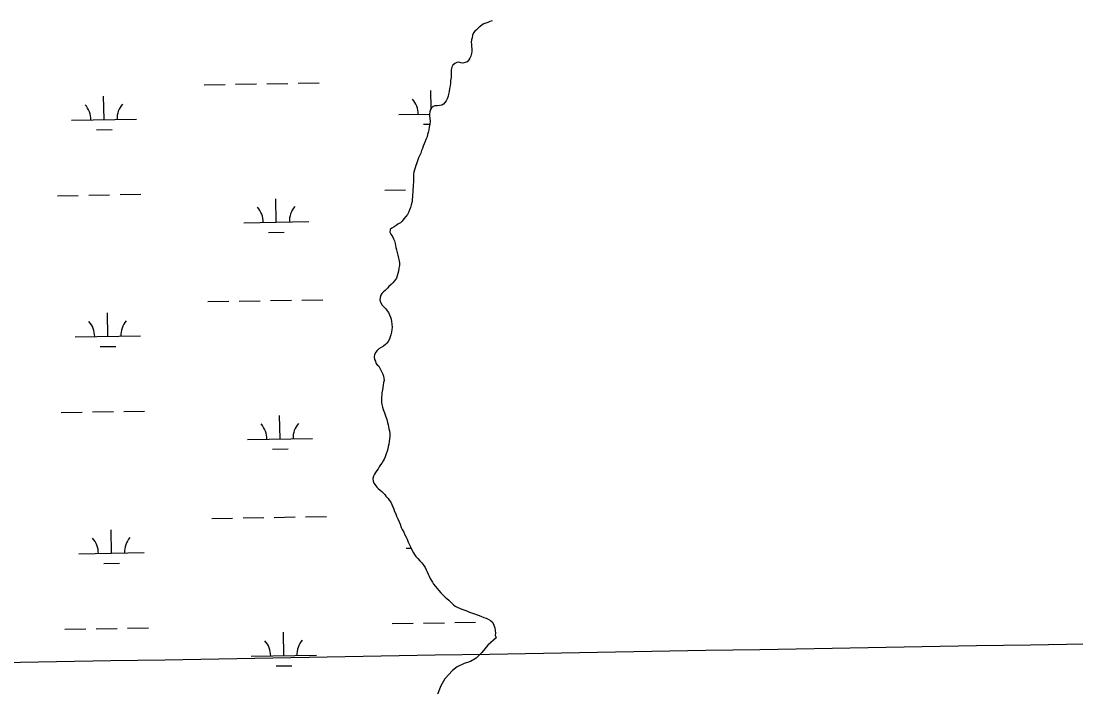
# Model space of a CAD drawing. Extents: x 3887375 to 3925618, y 296674 to 322633.
# Drawn here: x 3909745 to 3911362, y 308438 to 309460 of the extents above; entities that cross this region are included whole.
import ezdxf

# ---------------------------------------------------------------- set-up
doc = ezdxf.new("R2010")
doc.units = 0
for name, color, linetype in [('V-GRID-MAJR', 7, 'Continuous'), ('V-TOPO-SHOR', 7, 'Continuous'), ('V-WETL-SWMP', 7, 'Continuous')]:
    doc.layers.add(name, color=color, linetype=linetype)

msp = doc.modelspace()

# ---------------------------------------------------------------- linework, layer by layer
at = {"layer": 'V-GRID-MAJR'}
msp.add_spline([(3891546.068, 308165.905), (3896856.111, 308255.118), (3902166.142, 308345.103), (3907476.16, 308435.86100000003), (3912786.164, 308527.391), (3918096.1550000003, 308619.693), (3923406.132, 308712.768), (3923406.133, 308712.768)], degree=3, dxfattribs=at)
at = {"layer": 'V-TOPO-SHOR'}
for points in [[(3910473.3510000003, 308513.342), (3910460.401, 308502.199), (3910451.523, 308490.81200000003), (3910442.9280000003, 308481.803), (3910433.898, 308476.851), (3910424.483, 308473.92), (3910413.43, 308468.579), (3910406.441, 308463.33400000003), (3910394.556, 308450.184), (3910388.369, 308439.538)], [(3910388.369, 308439.538), (3910381.6580000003, 308422.446)]]:
    msp.add_lwpolyline(points, dxfattribs=at)
at = {"layer": 'V-WETL-SWMP'}
for p, q in [((3910025.7640981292, 309361.6986908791), (3910057.759385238, 309362.2478746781)), ((3910073.757028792, 309362.5224665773), (3910105.7523159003, 309363.07165037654)), ((3910121.7499594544, 309363.34624227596), (3910153.745246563, 309363.895426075)), ((3910169.7428901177, 309364.1700179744), (3910201.738177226, 309364.7192017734)), ((3909872.065699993, 309308.3110571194), (3909871.4478682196, 309344.3057551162)), ((3910373.7487241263, 309325.7252733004), (3910373.2819482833, 309352.91949705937)), ((3909822.0730638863, 309307.4529574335), (3909922.0583361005, 309309.16915680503)), ((3910323.9071439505, 309316.06669937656), (3910371.003031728, 309316.8750777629)), ((3909860.3322940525, 309292.67638583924), (3909884.328759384, 309293.0882736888)), ((3910362.166374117, 309301.2901277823), (3910371.579323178, 309301.4516965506)), ((3910302.4836346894, 309200.24997200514), (3910334.478921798, 309200.79915580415)), ((3909800.649554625, 309191.636230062), (3909832.644841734, 309192.18541386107)), ((3909848.642485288, 309192.4600057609), (3909880.637772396, 309193.00918955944)), ((3909896.635415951, 309193.2837814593), (3909928.6307030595, 309193.83296525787)), ((3910136.2410708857, 309150.9596587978), (3910135.623239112, 309186.95435679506)), ((3910086.2484347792, 309150.10155911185), (3910186.233706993, 309151.8177584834)), ((3910124.507664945, 309135.32498751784), (3910148.5041302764, 309135.7368753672)), ((3910031.473464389, 309029.07268654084), (3910063.4687514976, 309029.62187033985)), ((3910079.466395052, 309029.89646223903), (3910111.4616821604, 309030.4456460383)), ((3910127.4593257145, 309030.7202379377), (3910159.454612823, 309031.2694217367)), ((3910175.4522563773, 309031.5440136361), (3910207.4475434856, 309032.09319743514)), ((3909877.7750662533, 308975.68505278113), (3909877.1572344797, 309011.67975077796)), ((3909827.7824301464, 308974.8269530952), (3909927.76770236, 308976.54315246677)), ((3909866.0416603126, 308960.050381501), (3909890.038125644, 308960.46226935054)), ((3909806.3589208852, 308859.01022572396), (3909838.354207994, 308859.55940952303)), ((3909854.351851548, 308859.83400142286), (3909886.347138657, 308860.38318522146)), ((3909902.3447822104, 308860.6577771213), (3909934.3400693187, 308861.20696091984)), ((3910141.9504371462, 308818.33365445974), (3910141.332605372, 308854.328352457)), ((3910091.957801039, 308817.4755547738), (3910191.9430732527, 308819.1917541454)), ((3910130.217031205, 308802.6989831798), (3910154.2134965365, 308803.11087102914)), ((3910037.1828306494, 308696.4466822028), (3910069.1781177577, 308696.9958660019)), ((3910085.1757613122, 308697.270457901), (3910117.1710484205, 308697.81964170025)), ((3910133.1686919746, 308698.09423359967), (3910165.1639790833, 308698.6434173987)), ((3910181.161622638, 308698.9180092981), (3910213.156909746, 308699.4671930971)), ((3909883.4844325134, 308643.0590484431), (3909882.86660074, 308679.0537464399)), ((3910335.3258764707, 308650.8146907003), (3910343.043996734, 308650.9471685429)), ((3909833.4917964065, 308642.2009487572), (3909933.4770686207, 308643.91714812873)), ((3909871.7510265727, 308627.42437716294), (3909895.747491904, 308627.8362650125)), ((3910313.9023672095, 308534.9979633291), (3910345.897654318, 308535.5471471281)), ((3910361.8952978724, 308535.821739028), (3910393.8905849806, 308536.3709228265)), ((3910409.8882285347, 308536.6455147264), (3910441.8835156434, 308537.19469852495)), ((3909812.0682871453, 308526.384221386), (3909844.063574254, 308526.933405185)), ((3909860.0612178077, 308527.2079970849), (3909892.0565049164, 308527.75718088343)), ((3909908.054148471, 308528.03177278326), (3909940.049435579, 308528.58095658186)), ((3910147.659803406, 308485.7076501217), (3910147.0419716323, 308521.70234811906)), ((3910097.6671672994, 308484.8495504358), (3910197.6524395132, 308486.56574980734)), ((3910135.926397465, 308470.0729788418), (3910159.9228627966, 308470.4848666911))]:
    msp.add_line(p, q, dxfattribs=at)
for points in [[(3910467.133, 309460.124), (3910463.847, 309459.102), (3910460.3370000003, 309457.601), (3910457.529, 309456.353), (3910454.48, 309455.336), (3910451.919, 309453.621), (3910448.903, 309451.186)], [(3910448.903, 309451.186), (3910446.112, 309449.229), (3910443.344, 309446.328), (3910440.8000000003, 309443.904), (3910438.724, 309441.727), (3910437.1580000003, 309437.908), (3910436.302, 309434.106), (3910435.429, 309431.012), (3910435.045, 309427.221), (3910435.3540000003, 309424.155), (3910435.679, 309420.38), (3910436.2290000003, 309417.083), (3910436.0870000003, 309413.061), (3910435.6920000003, 309409.742), (3910434.3680000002, 309405.692), (3910433.023, 309402.587), (3910431.43, 309399.95), (3910428.898, 309397.053), (3910425.617, 309395.794), (3910422.326, 309395.00800000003), (3910419.002, 309395.639), (3910415.9080000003, 309396.512), (3910412.848, 309395.968), (3910410.04, 309394.72000000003), (3910407.035, 309391.81200000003), (3910405.453, 309388.702), (3910404.603, 309384.663), (3910404.466, 309380.405), (3910404.571, 309375.916), (3910404.171, 309372.833), (3910403.5670000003, 309368.327), (3910403.184, 309364.536), (3910402.575, 309360.266), (3910401.96, 309356.233), (3910401.126, 309351.485), (3910400.511, 309347.452), (3910399.6380000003, 309344.358), (3910398.079, 309340.303), (3910396.491, 309337.429), (3910394.668, 309334.549), (3910392.36, 309332.131), (3910389.8000000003, 309330.416), (3910386.74, 309329.87200000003), (3910382.723, 309329.777), (3910379.415, 309329.7), (3910376.608, 309328.452), (3910374.289, 309326.506), (3910372.46, 309323.863), (3910371.593, 309320.533), (3910370.9560000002, 309317.445), (3910371.287, 309313.434), (3910371.842, 309309.901), (3910372.184, 309305.417), (3910371.569, 309301.384), (3910370.73, 309296.87200000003), (3910369.879, 309292.83400000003), (3910369.028, 309288.795), (3910367.919, 309285.696), (3910367.299, 309281.89900000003), (3910365.739, 309277.843), (3910364.3880000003, 309274.97500000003), (3910362.8170000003, 309271.392), (3910361.488, 309267.578), (3910360.154, 309264.001), (3910359.044, 309260.901), (3910357.716, 309257.088), (3910356.139, 309253.741), (3910354.338, 309249.917), (3910353.234, 309246.581), (3910352.119, 309243.718), (3910351.2460000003, 309240.624), (3910350.131, 309237.761), (3910349.028, 309234.426), (3910348.1550000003, 309231.332), (3910347.056, 309227.76), (3910346.662, 309224.441), (3910346.756, 309220.425), (3910346.603, 309216.875), (3910346.708, 309212.386), (3910346.33, 309208.358), (3910346.171, 309205.045), (3910345.568, 309200.539), (3910345.415, 309196.99), (3910345.278, 309192.731), (3910345.114, 309189.654), (3910344.724, 309186.099), (3910344.33, 309182.78), (3910343.034, 309177.549), (3910341.941, 309173.741), (3910340.612, 309169.927), (3910339.267, 309166.822), (3910337.2290000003, 309162.992), (3910334.944, 309159.629), (3910331.719, 309156.007), (3910328.9620000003, 309152.63300000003), (3910326.418, 309150.20900000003), (3910322.693, 309147.75800000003), (3910320.139, 309145.806), (3910317.106, 309144.08), (3910313.612, 309141.871), (3910310.826, 309139.678)], [(3910310.826, 309139.678), (3910310.448, 309135.65), (3910311.702, 309132.606), (3910314.384, 309129.123), (3910315.89, 309125.376), (3910317.38, 309122.338), (3910318.419, 309118.343), (3910319.2, 309115.289), (3910319.745, 309112.228), (3910320.773, 309108.706), (3910321.345, 309104.464), (3910322.39, 309100.234), (3910323.435, 309096.003), (3910324.485, 309091.536), (3910325.2770000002, 309088.009), (3910324.882, 309084.69), (3910324.268, 309080.656), (3910323.4390000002, 309075.672), (3910322.577, 309072.106), (3910321.71, 309068.776), (3910320.375, 309065.199), (3910317.634, 309061.116), (3910315.108, 309057.983), (3910312.097, 309055.31200000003), (3910308.861, 309052.163), (3910306.554, 309049.745), (3910303.088, 309046.354), (3910300.538, 309044.166), (3910298.231, 309041.748), (3910296.644, 309038.874), (3910295.309, 309035.297), (3910295.151, 309031.983), (3910296.179, 309028.462), (3910298.6580000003, 309023.555), (3910301.565, 309020.55), (3910303.989, 309018.007), (3910306.182, 309015.221), (3910308.144, 309012.194), (3910309.876, 309008.925), (3910311.382, 309005.178), (3910312.399, 309002.129), (3910312.95, 308998.832), (3910313.522, 308994.59), (3910313.6380000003, 308989.629), (3910313.2490000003, 308986.07300000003), (3910312.865, 308982.282), (3910311.778, 308978.238), (3910310.669, 308975.13800000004), (3910309.576, 308971.33), (3910307.5330000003, 308967.73600000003), (3910305.698, 308965.329), (3910303.622, 308963.153), (3910300.842, 308960.724), (3910297.111, 308958.509), (3910293.612, 308956.53500000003), (3910290.8370000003, 308953.87), (3910288.5360000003, 308951.215), (3910286.7290000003, 308947.627), (3910286.092, 308944.539), (3910286.895, 308940.539), (3910288.148, 308937.495), (3910288.929, 308934.44), (3910290.644, 308931.88), (3910293.524, 308930.056), (3910295.019, 308926.782), (3910296.509, 308923.743), (3910298.235, 308920.711), (3910299.488, 308917.667), (3910300.736, 308914.859), (3910301.281, 308911.799), (3910301.364, 308908.255), (3910300.733, 308904.93), (3910300.1180000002, 308900.897), (3910299.492, 308897.336), (3910298.872, 308893.539), (3910298.269, 308889.034), (3910297.8680000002, 308885.951), (3910297.468, 308882.868), (3910297.568, 308878.615), (3910297.656, 308874.835), (3910298.2120000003, 308871.302), (3910299.015, 308867.302), (3910300.2800000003, 308863.786), (3910302.061, 308858.39), (3910303.826, 308853.704), (3910305.6070000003, 308848.308), (3910306.894, 308843.847), (3910307.933, 308839.852), (3910309.017, 308833.968), (3910309.804, 308830.677), (3910310.145, 308826.193), (3910310.223, 308822.885), (3910309.861, 308818.14900000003), (3910309.236, 308814.588), (3910308.8570000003, 308810.56), (3910308.001, 308806.75800000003), (3910307.381, 308802.961), (3910306.041, 308799.62), (3910304.717, 308795.57), (3910303.169, 308791.042), (3910301.8340000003, 308787.464)], [(3910301.8340000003, 308787.464), (3910300.247, 308784.59), (3910298.193, 308781.469), (3910296.127, 308778.82), (3910294.078, 308775.462), (3910292.255, 308772.583), (3910290.426, 308769.939), (3910288.3710000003, 308766.818), (3910286.542, 308764.175), (3910285.196, 308761.07), (3910284.098, 308757.498), (3910284.659, 308753.729), (3910285.913, 308750.685), (3910287.633, 308747.88800000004), (3910290.31, 308744.642), (3910292.492, 308742.329), (3910295.383, 308740.033), (3910298.031, 308737.967), (3910299.977, 308735.64900000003), (3910302.401, 308733.105), (3910304.352, 308730.551), (3910307.512, 308726.842), (3910309.458, 308724.52400000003), (3910311.656, 308721.502), (3910313.393, 308717.99700000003), (3910315.136, 308714.256), (3910316.406, 308710.503), (3910317.665, 308707.223), (3910319.4080000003, 308703.481), (3910320.6780000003, 308699.729), (3910322.426, 308695.751), (3910324.427, 308691.07), (3910326.164, 308687.565), (3910327.934, 308682.642), (3910329.43, 308679.367), (3910331.656, 308675.164), (3910333.399, 308671.423), (3910335.136, 308667.917), (3910336.631, 308664.643), (3910338.626, 308660.19800000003), (3910339.88, 308657.154), (3910341.375, 308653.88), (3910343.1010000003, 308650.847), (3910344.602, 308647.336), (3910346.575, 308643.836), (3910348.29, 308641.276), (3910350.252, 308638.249), (3910353.171, 308634.772), (3910356.325, 308631.3), (3910359.238, 308628.058), (3910362.399, 308624.35000000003), (3910364.361, 308621.32300000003), (3910366.103, 308617.581), (3910367.593, 308614.543), (3910369.094, 308611.032), (3910370.589, 308607.75800000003), (3910372.09, 308604.24700000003), (3910373.81, 308601.45), (3910375.773, 308598.423), (3910377.4930000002, 308595.627), (3910380.417, 308591.913), (3910382.8570000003, 308588.661), (3910385.287, 308585.881), (3910388.6780000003, 308582.414), (3910390.865, 308579.865), (3910393.0470000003, 308577.552), (3910395.223, 308575.476), (3910397.872, 308573.41000000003), (3910400.5270000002, 308571.109), (3910402.9450000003, 308568.801), (3910405.363, 308566.494), (3910408.023, 308563.956), (3910410.436, 308561.885), (3910413.788, 308560.07300000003), (3910417.3710000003, 308558.502), (3910420.948, 308557.167), (3910425.234, 308555.85000000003), (3910429.29, 308554.29), (3910432.642, 308552.477), (3910436.933, 308550.923), (3910441.461, 308549.375), (3910445.511, 308548.051), (3910450.039, 308546.503), (3910454.578, 308544.482), (3910457.914, 308543.378), (3910461.019, 308542.032), (3910464.613, 308539.989), (3910467.031, 308537.68200000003), (3910469.235, 308534.424), (3910470.258, 308531.13800000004), (3910471.506, 308528.331), (3910471.836, 308524.32), (3910472.167, 308520.309), (3910471.838, 308517.547), (3910473.35, 308513.342), (3910460.401, 308502.199), (3910451.523, 308490.813), (3910442.9280000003, 308481.804), (3910433.898, 308476.85000000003), (3910424.483, 308473.92), (3910413.431, 308468.58)], [(3910413.431, 308468.58), (3910406.441, 308463.335), (3910394.555, 308450.184), (3910388.369, 308439.539), (3910381.657, 308422.445)]]:
    msp.add_lwpolyline(points, dxfattribs=at)
for centre, radius, start, end in [((3909816.822751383, 309307.83771145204), 35.24628790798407, 0.2115380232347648, 41.7551963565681), ((3909927.292351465, 309309.7338692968), 35.24628790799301, 140.21153501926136, 181.7551933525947), ((3910318.6568314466, 309316.45145339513), 35.24628790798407, 0.2115380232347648, 41.7551963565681), ((3910080.9981222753, 309150.48631313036), 35.24628790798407, 0.2115380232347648, 41.7551963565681), ((3910191.4677223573, 309152.38247097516), 35.24628790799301, 140.21153501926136, 181.7551933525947), ((3909822.532117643, 308975.2117071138), 35.24628790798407, 0.2115380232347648, 41.7551963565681), ((3909933.001717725, 308977.1078649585), 35.24628790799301, 140.21153501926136, 181.7551933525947), ((3910086.707488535, 308817.8603087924), 35.24628790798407, 0.2115380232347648, 41.7551963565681), ((3910197.1770886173, 308819.75646663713), 35.24628790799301, 140.21153501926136, 181.7551933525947), ((3909828.241483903, 308642.58570277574), 35.24628790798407, 0.2115380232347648, 41.7551963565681), ((3909938.7110839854, 308644.4818606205), 35.24628790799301, 140.21153501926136, 181.7551933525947), ((3910092.4168547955, 308485.23430445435), 35.24628790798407, 0.2115380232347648, 41.7551963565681), ((3910202.8864548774, 308487.1304622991), 35.24628790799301, 140.21153501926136, 181.7551933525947)]:
    msp.add_arc(centre, radius, start, end, dxfattribs=at)

doc.saveas('drawing.dxf')
